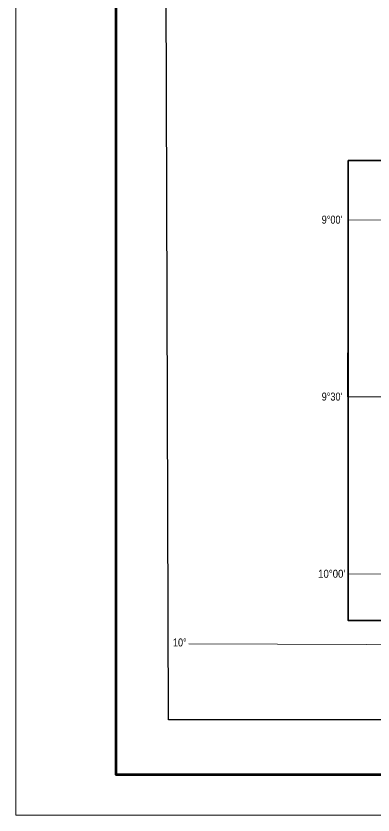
# Model space of a CAD drawing. Extents: x 553962 to 842807, y 8883888 to 9032388.
# Drawn here: x 553962 to 576237, y 8883888 to 8933785 of the extents above; entities that cross this region are included whole.
import ezdxf
from ezdxf.enums import TextEntityAlignment as Align

# ---------------------------------------------------------------- set-up
doc = ezdxf.new("R2010")
doc.units = 0
doc.header["$LTSCALE"] = 200
for name, color, linetype, lineweight in [('1', 7, 'Continuous', 13), ('3', 7, 'Continuous', 13), ('6', 7, 'Continuous', 13)]:
    doc.layers.add(name, color=color, linetype=linetype, lineweight=lineweight)
doc.layers.add('46', color=7, linetype='Continuous')

msp = doc.modelspace()

# ---------------------------------------------------------------- linework, layer by layer
at = {"layer": '1'}
msp.add_lwpolyline([(564751.7, 8894587.5), (664411.9, 8894209.9), (791388.5, 8893536.2)], dxfattribs=at)
at = {"layer": '3'}
msp.add_lwpolyline([(842807.3, 9032387.8), (842807.3, 8883887.8), (553961.7, 8883887.8), (553961.7, 9032387.8)], close=True, dxfattribs=at)
at = {"layer": '3', "lineweight": 53}
msp.add_lwpolyline([(840307.3, 9029887.8), (840307.3, 8886387.8), (560211.7, 8886387.8), (560211.7, 9029887.8)], close=True, dxfattribs=at)
at = {"layer": '3', "lineweight": 25}
msp.add_lwpolyline([(563033.9, 9026438.8), (793061.1, 9026438.8), (793495.6, 8889836.8), (563468.3, 8889836.8)], close=True, dxfattribs=at)
at = {"layer": '6'}
msp.add_line((574653.9, 8910009.3), (626625.7, 8909822.1), dxfattribs=at)
at = {"layer": '6', "lineweight": 35}
msp.add_lwpolyline([(574695.3, 8924769.6), (626625.7, 8924769.6), (626625.7, 8896026.7), (574695.3, 8896026.7)], close=True, dxfattribs=at)
at = {"layer": '6'}
for points in [[(585645.8, 8921027.3), (574684.9, 8921064.7), (574653.9, 8910009.3), (585614.8, 8909969.8)], [(585583.8, 8898914.4), (574695.3, 8898953.2), (574695.3, 8896026.7), (585573.6, 8896026.7)]]:
    msp.add_lwpolyline(points, close=True, dxfattribs=at)
for points in [[(574684.9, 8921064.7), (596639.8, 8920989.8), (607636.3, 8920937.2), (626625.7, 8920820.5)], [(574695.3, 8898953.2), (596544.3, 8898870.4), (626625.7, 8898710.8)]]:
    msp.add_lwpolyline(points, dxfattribs=at)

# ---------------------------------------------------------------- texts
at = {"layer": '46', "width": 0.85}
msp.add_text('10°', height=500, dxfattribs=at).set_placement((564183.6, 8894414.2), align=Align.CENTER)
at = {"layer": '6'}
for s, width, p in [("9°00'", 0.85, (573677.4, 8920816.3)), ("9°30'", 0.85, (573677.4, 8909766.4)), ("10°00'", 0.9, (573657.3, 8898704.5))]:
    msp.add_text(s, height=500, dxfattribs=dict(at, width=width)).set_placement(p, align=Align.CENTER)

doc.saveas('drawing.dxf')
